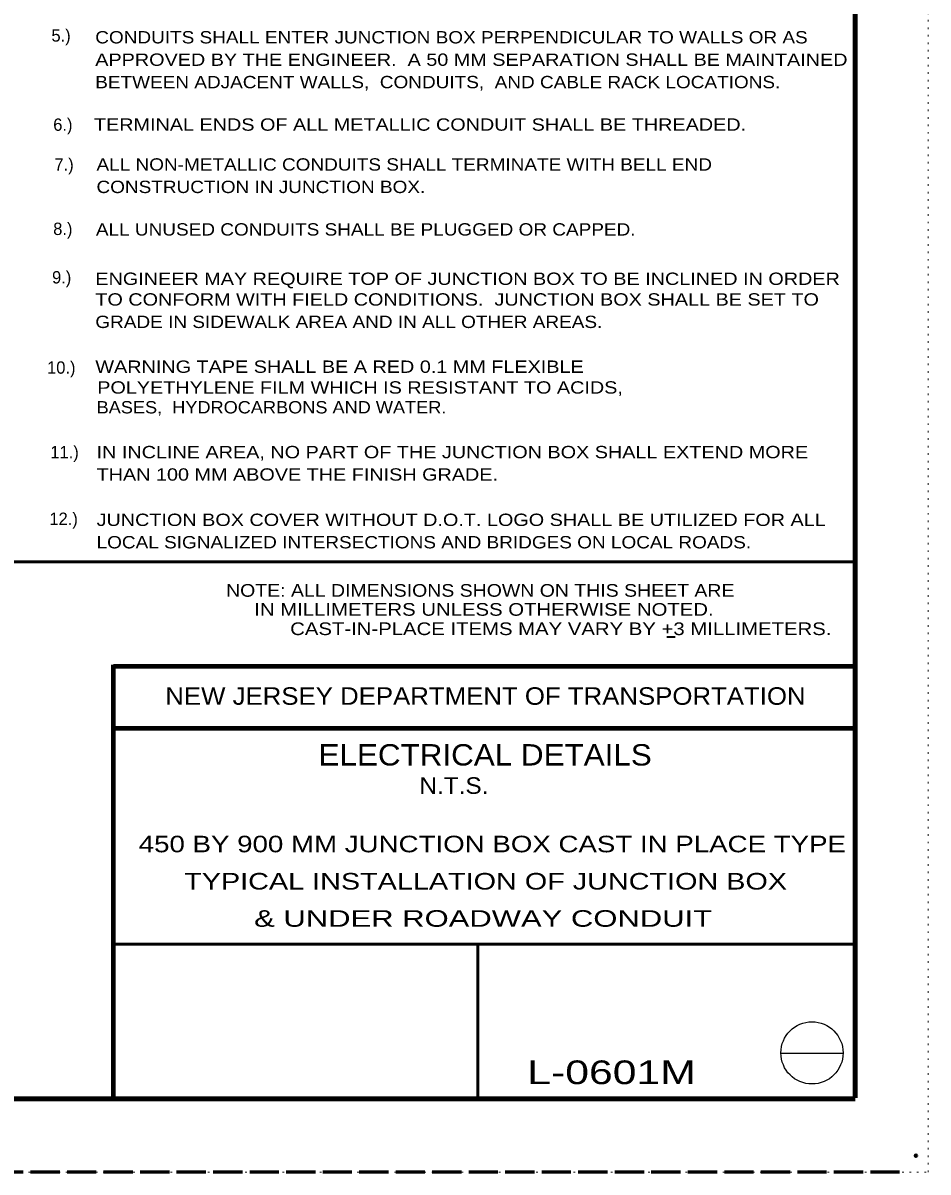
# Model space of a CAD drawing. Extents: x 312583 to 312854, y 144419 to 144597.
# Drawn here: x 312797.7 to 312853.5, y 144418.6 to 144489.3 of the extents above; entities that cross this region are included whole.
import ezdxf
from ezdxf.enums import TextEntityAlignment as Align

# ---------------------------------------------------------------- set-up
doc = ezdxf.new("R2010")
doc.units = 0
doc.header["$LTSCALE"] = 0.3
doc.header["$PDMODE"] = 32
doc.header["$PDSIZE"] = 0.15
doc.linetypes.add('DOTTED', pattern=[1.5, 0.3, -1.2])
doc.linetypes.add('LONG_DASHED', pattern=[7.5, 6, -1.5])
for name, color, linetype, lineweight in [('1', 7, 'Continuous', 40), ('10', 7, 'Continuous', 25), ('2', 7, 'Continuous', 13), ('63', 7, 'DOTTED', 13)]:
    doc.layers.add(name, color=color, linetype=linetype, lineweight=lineweight)

msp = doc.modelspace()

# ---------------------------------------------------------------- linework, layer by layer
at = {"layer": '1', "lineweight": 158}
for p, q in [((312849, 144423.1446), (312849, 144585.0846)), ((312616.5, 144423.0846), (312849, 144423.0846))]:
    msp.add_line(p, q, dxfattribs=at)
at = {"layer": '1', "lineweight": 53}
for p, q in [((312849, 144456.1666), (312796.6103, 144456.1666)), ((312849, 144432.6066), (312803.253, 144432.6066)), ((312825.7547, 144432.6066), (312825.7547, 144423.0846))]:
    msp.add_line(p, q, dxfattribs=at)
at = {"layer": '1', "lineweight": 35}
msp.add_line((312837.4034, 144451.5328), (312837.9133, 144451.5328), dxfattribs=at)
at = {"layer": '1', "lineweight": 80}
for p, q in [((312803.31, 144423.1446), (312803.31, 144449.8146)), ((312803.31, 144449.7246), (312849, 144449.7246)), ((312803.31, 144445.9146), (312849, 144445.9146))]:
    msp.add_line(p, q, dxfattribs=at)
at = {"layer": '1', "linetype": 'LONG_DASHED', "lineweight": 60}
msp.add_line((312851.75, 144418.5846), (312583.526, 144418.5846), dxfattribs=at)
at = {"layer": '1'}
msp.add_point((312852.75, 144419.5846), dxfattribs=at)
at = {"layer": '10'}
msp.add_line((312844.4383, 144425.9059), (312848.2793, 144425.9059), dxfattribs=at)
msp.add_circle((312846.3494, 144425.9205), 1.9159, dxfattribs=at)
at = {"layer": '63'}
msp.add_lwpolyline([(312601.2, 144418.5846), (312853.5, 144418.5846), (312853.5, 144596.7846)], dxfattribs=at)

# ---------------------------------------------------------------- texts
at = {"layer": '1'}
for s, p in [('5.)  ', (312799.4842, 144488.1907)), ('6.)  ', (312799.5963, 144482.7017)), ('7.)  ', (312799.6698, 144480.2464)), ('8.)  ', (312799.5944, 144476.2838)), ('9.)  ', (312799.5238, 144473.299)), ('10.)  ', (312799.2173, 144467.7431)), ('11.)   ', (312799.4171, 144462.5364)), ('12.)', (312799.3591, 144458.4296))]:
    msp.add_text(s, height=0.76, dxfattribs=at).set_placement(p)
for s, height, width, p in [('CONDUITS SHALL ENTER JUNCTION BOX PERPENDICULAR TO WALLS OR AS ', 0.76, 1.15, (312802.1853, 144488.0798)), ('APPROVED BY THE ENGINEER.  A 50 MM SEPARATION SHALL BE MAINTAINED  ', 0.76, 1.2, (312802.1853, 144486.6998)), ('BETWEEN ADJACENT WALLS,  CONDUITS,  AND CABLE RACK LOCATIONS. ', 0.76, 1.15, (312802.1853, 144485.3198)), ('TERMINAL ENDS OF ALL METALLIC CONDUIT SHALL BE THREADED.  ', 0.76, 1.2, (312802.1049, 144482.7045)), ('ALL NON-METALLIC CONDUITS SHALL TERMINATE WITH BELL END ', 0.76, 1.15, (312802.261, 144480.2464)), ('CONSTRUCTION IN JUNCTION BOX. ', 0.76, 1.15, (312802.261, 144478.8664)), ('ALL UNUSED CONDUITS SHALL BE PLUGGED OR CAPPED. ', 0.76, 1.15, (312802.2256, 144476.2483)), ('ENGINEER MAY REQUIRE TOP OF JUNCTION BOX TO BE INCLINED IN ORDER  ', 0.76, 1.2, (312802.192, 144473.2093)), ('TO CONFORM WITH FIELD CONDITIONS.  JUNCTION BOX SHALL BE SET TO', 0.76, 1.2, (312802.192, 144471.9357)), ('GRADE IN SIDEWALK AREA AND IN ALL OTHER AREAS.', 0.76, 1.15, (312802.192, 144470.5557)), ('WARNING TAPE SHALL BE A RED 0.1 MM FLEXIBLE', 0.76, 1.2, (312802.192, 144467.7957)), ('POLYETHYLENE FILM WHICH IS RESISTANT TO ACIDS,  ', 0.76, 1.2, (312802.307, 144466.5154)), ('BASES,  HYDROCARBONS AND WATER.', 0.76, 1.1, (312802.2686, 144465.2964)), ('IN INCLINE AREA, NO PART OF THE JUNCTION BOX SHALL EXTEND MORE', 0.76, 1.2, (312802.2686, 144462.5364)), ('THAN 100 MM ABOVE THE FINISH GRADE.', 0.76, 1.2, (312802.2686, 144461.1564)), ('JUNCTION BOX COVER WITHOUT D.O.T. LOGO SHALL BE UTILIZED FOR ALL', 0.76, 1.2, (312802.2686, 144458.3657)), ('LOCAL SIGNALIZED INTERSECTIONS AND BRIDGES ON LOCAL ROADS.', 0.76, 1.15, (312802.2686, 144456.9857)), ('NOTE: ALL DIMENSIONS SHOWN ON THIS SHEET ARE', 0.78, 1.15, (312810.2455, 144454.008)), ('     IN MILLIMETERS UNLESS OTHERWISE NOTED.', 0.78, 1.2, (312810.2454, 144452.838)), ('CAST-IN-PLACE ITEMS MAY VARY BY +3 MILLIMETERS.', 0.78, 1.2, (312814.1963, 144451.6471))]:
    msp.add_text(s, height=height, dxfattribs=dict(at, width=width)).set_placement(p)
for s, height, width, p in [('NEW JERSEY DEPARTMENT OF TRANSPORTATION', 1.08, 1.1, (312826.2285, 144447.3546)), ('ELECTRICAL DETAILS', 1.315, 1.1, (312826.2109, 144443.6159)), ('L-0601M   ', 1.457, 1.35, (312835.0936, 144423.9969))]:
    msp.add_text(s, height=height, dxfattribs=dict(at, width=width)).set_placement(p, align=Align.CENTER)
at = {"layer": '2'}
for s, width, p in [('    N.T.S.  ', 1.1, (312823.87, 144441.8721)), ('450 BY 900 MM JUNCTION BOX CAST IN PLACE TYPE', 1.25, (312826.6538, 144438.2722)), ('    TYPICAL INSTALLATION OF JUNCTION BOX    ', 1.3, (312826.2377, 144435.9799)), ('           & UNDER ROADWAY CONDUIT          ', 1.4, (312825.8198, 144433.6876))]:
    msp.add_text(s, height=1.02, dxfattribs=dict(at, width=width)).set_placement(p, align=Align.CENTER)

doc.saveas('drawing.dxf')
